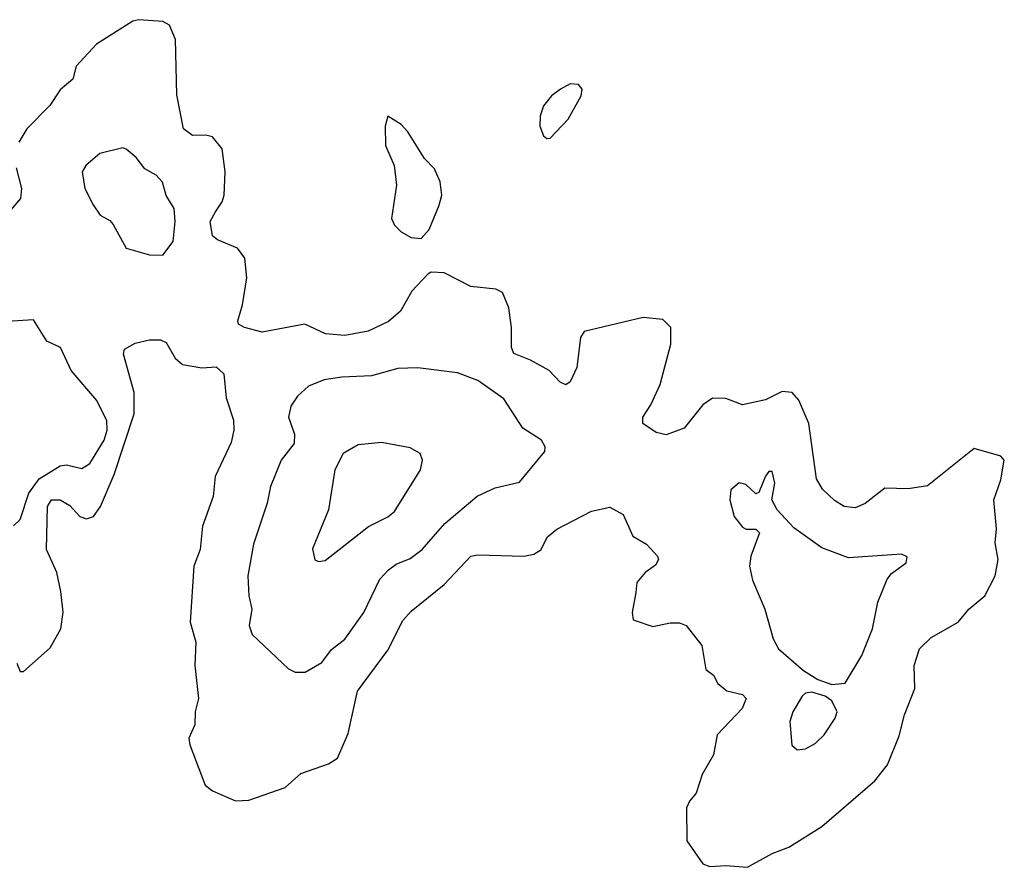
# Model space of a CAD drawing. Extents: x 1246230 to 1426786, y 660032 to 763141.
# Tile 431 of 566: x 1423813 to 1426786, y 685215 to 687775. Entities that reach past the tile are written whole.
import ezdxf

# ---------------------------------------------------------------- set-up
doc = ezdxf.new("R2010")
doc.units = 0

msp = doc.modelspace()

# ---------------------------------------------------------------- linework, layer by layer
at = {"layer": '0CON10XD'}
for points in [[(1423805, 685831.2), (1423815, 685806.7), (1423825, 685806), (1423905, 685878.1), (1423937.9, 685935), (1423944.8, 685985.2), (1423937.6, 686047.6), (1423925.8, 686105), (1423894, 686175), (1423897.5, 686305), (1423909.1, 686325), (1423935, 686325.2), (1423965, 686307.6), (1423995, 686274.8), (1424015, 686267.3), (1424035.8, 686275), (1424057.6, 686305), (1424098.3, 686401.7), (1424158.4, 686585), (1424159.1, 686649.1), (1424126.7, 686765), (1424130, 686780), (1424161.7, 686798.3), (1424205, 686808), (1424238, 686808.1), (1424255, 686799.6), (1424282.6, 686752.6), (1424305, 686733.1), (1424363.6, 686723.6), (1424406.7, 686726.7), (1424430, 686705), (1424437, 686633), (1424458.5, 686565), (1424459.7, 686535), (1424452, 686498), (1424402.9, 686395), (1424397.1, 686335), (1424365.5, 686245), (1424357.8, 686175), (1424338.7, 686125), (1424327.7, 685955), (1424345.4, 685895), (1424341.5, 685825), (1424352.7, 685725), (1424342.7, 685685), (1424341.5, 685645), (1424323.9, 685605), (1424326.8, 685585), (1424373, 685463), (1424395, 685445.6), (1424465, 685415.8), (1424505, 685417.5), (1424615, 685455.6), (1424661.7, 685498.3), (1424745, 685527.1), (1424772.5, 685545), (1424805, 685618.8), (1424833.1, 685746.9), (1424925, 685870.9), (1424969.4, 685960.6), (1424995, 685989.1), (1425095, 686069.1), (1425175, 686154.5), (1425195, 686158.9), (1425335, 686154.5), (1425365, 686161.1), (1425386.1, 686173.9), (1425406.6, 686213.4), (1425435, 686236), (1425538.9, 686291), (1425595, 686302.7), (1425635, 686280.5), (1425664.6, 686214.7), (1425705, 686190.5), (1425738.8, 686155), (1425741.2, 686145), (1425732.4, 686127.6), (1425701.3, 686105), (1425676.2, 686075), (1425673.6, 686045), (1425662, 685985), (1425665, 685962.5), (1425725, 685941.9), (1425776.4, 685953.6), (1425805, 685953.1), (1425825, 685945.4), (1425872.1, 685885), (1425885, 685812.5), (1425907.5, 685795), (1425920.4, 685770.5), (1425947.6, 685747.6), (1425995, 685737.3), (1426006.2, 685725), (1425994.6, 685695), (1425918.8, 685615), (1425908, 685555), (1425873.5, 685495), (1425855, 685438.6), (1425834.8, 685415.2), (1425826.5, 685395), (1425827.3, 685295), (1425875, 685226), (1425897.1, 685217.1), (1425945, 685220.5), (1426010, 685215), (1426085, 685256.5), (1426134.6, 685275.4), (1426235, 685337.8), (1426394.2, 685475.8), (1426432.9, 685525), (1426468.1, 685611.9), (1426484.7, 685675.3), (1426515.3, 685754.7), (1426513.8, 685825), (1426530, 685875), (1426565, 685909.5), (1426645.8, 685955), (1426678.1, 685995), (1426726.7, 686035), (1426758.4, 686095), (1426767.3, 686145), (1426757.7, 686195), (1426762.3, 686237.6), (1426754.1, 686325), (1426775.5, 686385.5), (1426785.5, 686445), (1426775, 686457.1), (1426695, 686479.4), (1426553.2, 686366.8), (1426495, 686358.1), (1426425, 686360.6), (1426366, 686314), (1426335, 686301.2), (1426301.9, 686305), (1426273.1, 686323.1), (1426237.2, 686357.2), (1426218.7, 686388.7), (1426195.8, 686555.8), (1426165, 686626), (1426145, 686648.6), (1426115, 686651.9), (1426065, 686626.9), (1425995, 686611.3), (1425945, 686631.1), (1425905, 686631.5), (1425875, 686611.8), (1425818.7, 686541.3), (1425765, 686521.4), (1425735, 686528), (1425694.5, 686555), (1425694.6, 686575), (1425718.6, 686611.4), (1425746.8, 686673.2), (1425778.6, 686795), (1425778.8, 686845), (1425755, 686869.3), (1425695, 686875.3), (1425517, 686833), (1425506.3, 686815), (1425495.6, 686725), (1425475, 686680.9), (1425462, 686672), (1425445, 686680.4), (1425412, 686715), (1425355, 686747), (1425305, 686766.4), (1425297.5, 686785), (1425297.8, 686845), (1425289.6, 686905), (1425271.2, 686951.2), (1425250.9, 686960.9), (1425175, 686968.9), (1425095, 687010), (1425055, 687012), (1425045, 687006), (1424996.9, 686955), (1424962.9, 686895), (1424927, 686863), (1424865, 686833.8), (1424795, 686821.2), (1424736.4, 686826.4), (1424674.5, 686855.5), (1424545, 686830.8), (1424492, 686845), (1424474.2, 686855), (1424471.9, 686865), (1424486.2, 686913.8), (1424498.8, 686995), (1424492.8, 687055), (1424470.6, 687085), (1424410, 687110), (1424395, 687122.5), (1424387.8, 687165), (1424404.8, 687195), (1424424.7, 687225), (1424430.5, 687245), (1424433.3, 687315), (1424424.3, 687385), (1424395, 687420.7), (1424375, 687426.3), (1424335, 687425.3), (1424307.3, 687445), (1424287.8, 687547.8), (1424283.2, 687715), (1424265, 687758), (1424245, 687770), (1424172.5, 687775), (1424155, 687770.5), (1424045, 687700.8), (1423984, 687635), (1423973.8, 687595), (1423935, 687562.9), (1423904.2, 687515.8), (1423834.8, 687445.2), (1423810.9, 687405)], [(1425405, 687415.8), (1425415, 687417.1), (1425469.2, 687475), (1425507.8, 687545), (1425510.8, 687565), (1425499.7, 687579.7), (1425475, 687581.1), (1425445.6, 687565), (1425418.8, 687545), (1425394.7, 687515), (1425384.7, 687485), (1425383.5, 687453.5), (1425395, 687424), (1425405, 687415.8)], [(1425025, 687114.4), (1425049.1, 687140.9), (1425080, 687215), (1425087.4, 687245), (1425082.1, 687285), (1425065, 687324.4), (1425035.7, 687355.7), (1424985, 687436.5), (1424965, 687458.9), (1424925, 687483.3), (1424916.5, 687453.5), (1424917.3, 687395), (1424944.2, 687335), (1424951, 687275), (1424935.3, 687175), (1424944.8, 687154.8), (1424965, 687134), (1424995, 687117.3), (1425025, 687114.4)], [(1424245, 687064), (1424276.4, 687105), (1424282.3, 687165), (1424279.5, 687205), (1424255, 687243.8), (1424244.7, 687284.7), (1424225, 687305.5), (1424190.8, 687325), (1424165, 687359.2), (1424135, 687384), (1424125, 687388), (1424055, 687370.8), (1424012.5, 687335), (1424001.9, 687315), (1424009.5, 687265), (1424035, 687216), (1424056, 687185), (1424085, 687168.8), (1424095, 687156), (1424134.6, 687084.6), (1424205, 687064.4), (1424245, 687064)], [(1423802.8, 687327.2), (1423818.8, 687265), (1423815.5, 687235), (1423769.1, 687180.9)], [(1423795, 686246.2), (1423815, 686265.8), (1423841.3, 686345), (1423872.2, 686387.8), (1423935, 686427.6), (1423955, 686430.5), (1424000.8, 686419.2), (1424025.5, 686435), (1424068, 686505), (1424077.5, 686535), (1424076.3, 686563.7), (1424046.2, 686625), (1423968.8, 686715), (1423936.9, 686785), (1423895, 686804), (1423855, 686868.6), (1423663.2, 686856.8)], [(1424675, 685804), (1424725, 685833.1), (1424755, 685872.5), (1424795, 685904.3), (1424852.5, 685985), (1424900.4, 686085), (1424926.1, 686113.9), (1424949.4, 686130.6), (1424992.3, 686147.7), (1425028.1, 686175), (1425096.7, 686253.3), (1425194.1, 686335.9), (1425248.5, 686361.5), (1425321.7, 686378.3), (1425398.8, 686471.2), (1425399.2, 686485), (1425388, 686505), (1425331.7, 686541.7), (1425275, 686629.4), (1425196.2, 686685), (1425135, 686708.9), (1425015, 686723.1), (1424955, 686721.1), (1424875, 686699.6), (1424785.4, 686695.4), (1424732.4, 686687.6), (1424685, 686668.1), (1424652.1, 686637.9), (1424632, 686608), (1424624.3, 686575), (1424642.7, 686522.7), (1424642.1, 686495), (1424602.7, 686445), (1424570, 686365), (1424560.5, 686315), (1424519.2, 686190.8), (1424501.8, 686095), (1424504.6, 686034.6), (1424514.5, 685995), (1424506.4, 685945), (1424515, 685918), (1424625, 685814), (1424645, 685804), (1424675, 685804)], [(1424715, 686138.8), (1424735, 686142), (1424866, 686244), (1424925, 686273.6), (1424945, 686290), (1425022.9, 686415), (1425029.2, 686445), (1425022.5, 686465), (1424991.9, 686481.9), (1424905, 686498.5), (1424835, 686490.9), (1424789.4, 686465), (1424764.5, 686415), (1424745.8, 686295), (1424697, 686177), (1424704.1, 686144.1), (1424715, 686138.8)], [(1426265, 685767.1), (1426305, 685771.5), (1426355.2, 685854.8), (1426387.8, 685935), (1426403.9, 686016.1), (1426431.9, 686085), (1426445, 686102.5), (1426488.8, 686135), (1426492.5, 686152.5), (1426475, 686161.2), (1426315, 686149.2), (1426235, 686180), (1426149.8, 686239.8), (1426100, 686295), (1426083.3, 686325), (1426092.9, 686375), (1426085, 686410), (1426075, 686410), (1426065, 686396.7), (1426045, 686346.7), (1426035, 686343.3), (1426005, 686371.2), (1425985, 686376.2), (1425960, 686355), (1425956.7, 686325), (1425970, 686275), (1425995, 686242.5), (1426006.4, 686236.4), (1426035.8, 686235.8), (1426046.2, 686225), (1426020.8, 686155), (1426016.2, 686125), (1426025, 686082.5), (1426062.5, 685995), (1426088, 685905), (1426104, 685875), (1426179.2, 685809.2), (1426222.3, 685782.3), (1426265, 685767.1)], [(1426160, 685570), (1426185, 685572.5), (1426215, 685588.9), (1426241.5, 685615), (1426274.6, 685665), (1426280.9, 685685), (1426265, 685717.8), (1426245, 685731.5), (1426205, 685744.4), (1426185, 685741.4), (1426175, 685732), (1426147.1, 685685), (1426138.6, 685655), (1426143.9, 685583.9), (1426160, 685570)]]:
    msp.add_lwpolyline(points, dxfattribs=at)

doc.saveas('drawing.dxf')
